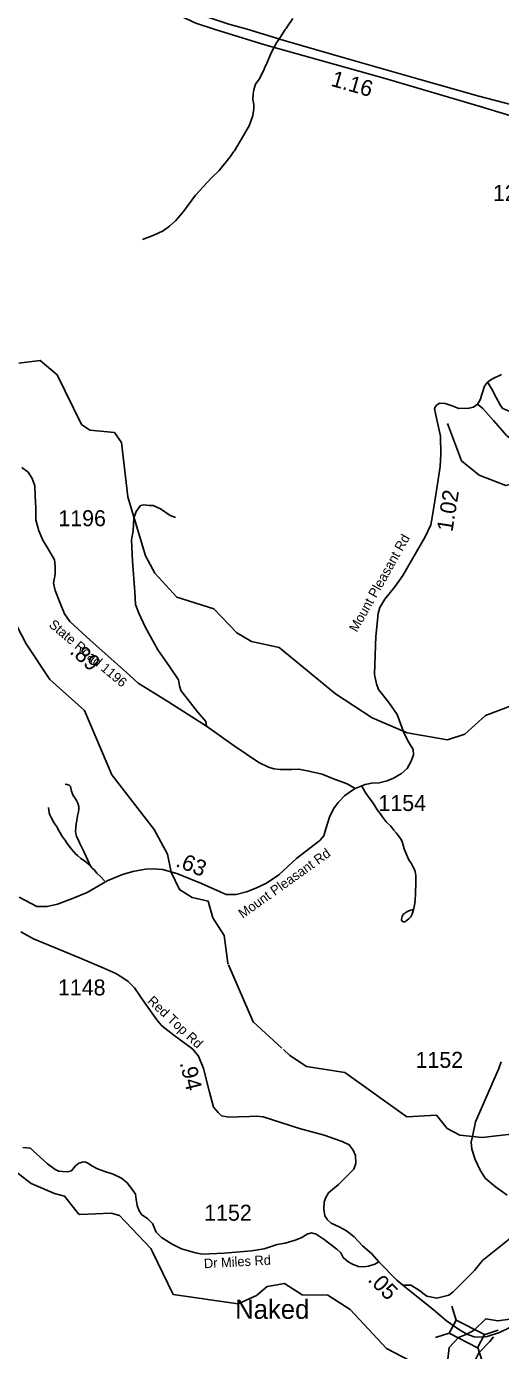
# Model space of a CAD drawing. Extents: x 1248224 to 1454986, y 825081 to 985870.
# Drawn here: x 1308169 to 1311874, y 872533 to 882884 of the extents above; entities that cross this region are included whole.
import ezdxf

# ---------------------------------------------------------------- set-up
doc = ezdxf.new("R2010")
doc.units = 0
for name, color, linetype in [('Exist Hydrographic Creek Single Shore', 7, 'Continuous'), ('Exist Hydrographic Misc Water Feature', 7, 'Continuous'), ('Exist Road Non-System Type 51', 7, 'Continuous'), ('Exist Road Primary US Divided Attributed', 7, 'Continuous'), ('Exist Road Primary US Mileage Hundredths English Label', 7, 'Continuous'), ('Exist Road Secondary Mileage Hundredths English Label', 7, 'Continuous'), ('Exist Road Secondary Structure Standard Bridge CELL', 7, 'Continuous'), ('Exist Road Secondary Type 41 Attributed', 7, 'Continuous'), ('Exist Road Secondary Type 51 Attributed', 7, 'Continuous'), ('Exist Road Secondary Type 51 Label', 7, 'Continuous'), ('Exist Road Secondary Type 51 Number Label', 7, 'Continuous')]:
    doc.layers.add(name, color=color, linetype=linetype)

msp = doc.modelspace()

# ---------------------------------------------------------------- linework, layer by layer
at = {"layer": 'Exist Hydrographic Creek Single Shore'}
for points in [[(1309746, 875554), (1309743, 875561), (1309715, 875778), (1309626, 875915), (1309588, 876047), (1309463, 876075), (1309365, 876136), (1309301, 876272), (1309271, 876414), (1309167, 876607), (1308835, 877033), (1308622, 877537), (1308352, 877779), (1308167, 878058), (1307943, 878486), (1307884, 878806), (1307790, 879057), (1307661, 879253)], [(1312022, 874232), (1311730, 874198), (1311555, 874218), (1311456, 874269), (1311375, 874373), (1311141, 874361), (1310657, 874706), (1310358, 874754), (1310227, 874839), (1310177, 874886)], [(1311610, 872661), (1311668, 872692), (1311759, 872781), (1311852, 872765), (1311948, 872778), (1312010, 872833), (1312028, 872922), (1312000, 872972), (1312034, 872997), (1312149, 872954), (1312211, 872978), (1312229, 873019), (1312199, 873071), (1312186, 873115), (1312196, 873128), (1312245, 873132), (1312274, 873180), (1312287, 873246), (1312228, 873431), (1312110, 873721), (1312026, 874038), (1312022, 874232)], [(1309154, 873304), (1309141, 873331), (1308897, 873589), (1308830, 873606), (1308586, 873596), (1308576, 873603), (1308467, 873741), (1308389, 873762), (1308206, 873839), (1307897, 874073)], [(1310983, 872549), (1310698, 872853), (1310525, 872965), (1310325, 872969), (1310185, 873057), (1310112, 873044)], [(1311610, 872661), (1311546, 872635), (1311473, 872556), (1311459, 872441), (1311386, 872402), (1311259, 872349), (1311211, 872386), (1311168, 872452), (1310983, 872549)]]:
    msp.add_lwpolyline(points, dxfattribs=at)
at = {"layer": 'Exist Hydrographic Misc Water Feature'}
for points in [[(1309075, 881218), (1309164, 881253), (1309237, 881287), (1309286, 881322), (1309336, 881368), (1309396, 881438), (1309489, 881564), (1309613, 881698), (1309675, 881758), (1309762, 881864), (1309787, 881903), (1309795, 881911), (1309909, 882107), (1309939, 882187), (1309946, 882242), (1309945, 882274), (1309938, 882314), (1309940, 882356), (1309945, 882388), (1309960, 882432), (1309987, 882473), (1310029, 882552), (1310029, 882560), (1310042, 882583), (1310083, 882682), (1310123, 882757), (1310131, 882765), (1310148, 882796), (1310156, 882804), (1310190, 882859), (1310198, 882867), (1310207, 882882), (1310252, 882945)], [(1312068, 877615), (1311756, 877497), (1311594, 877352), (1311460, 877306), (1311144, 877361), (1310872, 877479), (1310585, 877668), (1310143, 878028), (1309927, 878075), (1309812, 878143), (1309633, 878331), (1309343, 878422), (1309172, 878609), (1309100, 878745), (1308961, 879207), (1308912, 879632), (1308856, 879709), (1308664, 879729), (1308599, 879773), (1308408, 880161), (1308277, 880272), (1308110, 880252)], [(1314646, 876270), (1314686, 876522), (1314615, 876730), (1314618, 877206), (1314510, 877576), (1314262, 878014), (1314284, 878280), (1314173, 878492), (1313945, 878740), (1313740, 878885), (1313504, 879143), (1313283, 879314), (1312903, 879473), (1312478, 879465), (1312370, 879510), (1312261, 879463), (1312099, 879341), (1311915, 879296), (1311708, 879376), (1311569, 879487), (1311459, 879781)], [(1310164, 874898), (1309941, 875104), (1309749, 875547)], [(1310112, 873044), (1310051, 873034), (1309966, 872963), (1309823, 872897), (1309316, 872970), (1309154, 873304)]]:
    msp.add_lwpolyline(points, dxfattribs=at)
at = {"layer": 'Exist Road Non-System Type 51'}
for points in [[(1311773, 880103), (1311803, 880054), (1311839, 879983), (1311873, 879920), (1311892, 879898), (1311929, 879881), (1312016, 879855), (1312036, 879843), (1312058, 879830), (1312084, 879787), (1312123, 879697), (1312174, 879534), (1312213, 879464), (1312252, 879410), (1312274, 879385)], [(1311695, 879931), (1311735, 879896), (1311820, 879804), (1311873, 879741), (1311922, 879687), (1311960, 879656), (1311990, 879626), (1312024, 879517)], [(1309575, 877414), (1309572, 877450), (1309507, 877526), (1309434, 877620), (1309376, 877693), (1309366, 877730), (1309358, 877777), (1309288, 877881), (1309196, 878010), (1309097, 878190), (1309047, 878297), (1309021, 878365), (1309016, 878465), (1308997, 878703), (1308989, 878871), (1309002, 878942), (1309008, 879039), (1309026, 879091), (1309060, 879138), (1309086, 879143), (1309128, 879138), (1309159, 879138), (1309217, 879112), (1309293, 879062), (1309334, 879044)], [(1308667, 876325), (1308636, 876394), (1308617, 876434), (1308604, 876460), (1308585, 876497), (1308577, 876515), (1308560, 876554), (1308555, 876574), (1308553, 876590), (1308554, 876622), (1308558, 876650), (1308563, 876676), (1308565, 876692), (1308568, 876712), (1308575, 876745), (1308579, 876765), (1308579, 876787), (1308570, 876812), (1308559, 876834), (1308547, 876854), (1308534, 876872), (1308528, 876885), (1308522, 876907), (1308513, 876943), (1308503, 876953), (1308487, 876959), (1308471, 876960)], [(1310787, 876950), (1310816, 876899), (1310841, 876865), (1310866, 876830), (1310891, 876792), (1310911, 876761), (1310934, 876730), (1310949, 876708), (1310980, 876667), (1311016, 876631), (1311041, 876602), (1311062, 876577), (1311097, 876528), (1311105, 876510), (1311112, 876484), (1311122, 876454), (1311139, 876411), (1311157, 876369), (1311175, 876343), (1311188, 876318), (1311198, 876298), (1311207, 876278), (1311213, 876246), (1311212, 876206), (1311213, 876166), (1311210, 876126), (1311209, 876098), (1311206, 876062), (1311204, 876028), (1311193, 875982)], [(1308667, 876325), (1308622, 876360), (1308594, 876379), (1308569, 876403), (1308553, 876416), (1308539, 876432), (1308520, 876453), (1308504, 876475), (1308481, 876505), (1308471, 876522), (1308458, 876538), (1308444, 876560), (1308435, 876577), (1308419, 876601), (1308408, 876625), (1308394, 876646), (1308380, 876666), (1308365, 876694), (1308352, 876720), (1308346, 876737), (1308341, 876777)], [(1308778, 876206), (1308751, 876235), (1308719, 876266), (1308700, 876288), (1308682, 876305), (1308667, 876325)], [(1311138, 875891), (1311128, 875885), (1311118, 875884), (1311108, 875888), (1311101, 875898), (1311101, 875906), (1311103, 875916), (1311105, 875926), (1311111, 875938), (1311122, 875948), (1311130, 875955), (1311146, 875965), (1311158, 875971), (1311174, 875976), (1311193, 875982)], [(1311193, 875982), (1311184, 875944), (1311173, 875924), (1311157, 875907), (1311138, 875891)], [(1311819, 872639), (1311790, 872604), (1311706, 872516), (1311676, 872459), (1311670, 872408), (1311672, 872354), (1311687, 872301), (1311710, 872242), (1311721, 872189), (1311729, 872105), (1311737, 872044), (1311759, 871951), (1311767, 871892), (1311777, 871844), (1311790, 871791), (1311790, 871753)]]:
    msp.add_lwpolyline(points, dxfattribs=at)
at = {"layer": 'Exist Road Primary US Divided Attributed'}
for points in [[(1308209, 883633), (1308483, 883456), (1308712, 883311), (1308938, 883179), (1309095, 883091), (1309206, 883037), (1309341, 882980), (1309492, 882910), (1309645, 882859), (1310032, 882739), (1310516, 882604), (1310973, 882476), (1311716, 882259), (1312128, 882133), (1312286, 882093), (1312473, 882039), (1312689, 881967), (1312860, 881906), (1313288, 881728), (1313944, 881454)], [(1313945, 881533), (1313748, 881612), (1313335, 881785), (1312997, 881932), (1312607, 882071), (1312208, 882190), (1311964, 882270), (1311704, 882339), (1311237, 882471), (1310652, 882639), (1310182, 882775), (1309894, 882862), (1309751, 882902), (1309540, 882971), (1309324, 883058), (1309125, 883153), (1308953, 883237), (1308762, 883359), (1308499, 883533), (1308244, 883708)]]:
    msp.add_lwpolyline(points, dxfattribs=at)
at = {"layer": 'Exist Road Secondary Structure Standard Bridge CELL'}
for p, q in [((1311493, 872879), (1311527, 872771)), ((1311367, 872634), (1311474, 872669)), ((1311747, 872657), (1311855, 872692)), ((1311696, 872557), (1311730, 872449))]:
    msp.add_line(p, q, dxfattribs=at)
msp.add_lwpolyline([(1311527, 872771), (1311748, 872658), (1311695, 872555), (1311474, 872669)], close=True, dxfattribs=at)
at = {"layer": 'Exist Road Secondary Type 41 Attributed'}
for points in [[(1311879, 874791), (1311860, 874737), (1311678, 874321), (1311654, 874207), (1311646, 874162), (1311651, 874106), (1311676, 874027), (1311715, 873944), (1311753, 873881), (1311834, 873814), (1311926, 873748)], [(1310922, 873226), (1310893, 873208), (1310843, 873193), (1310805, 873188), (1310763, 873191), (1310723, 873207), (1310683, 873226), (1310644, 873261), (1310625, 873296), (1310595, 873325), (1310495, 873402), (1310434, 873443), (1310396, 873453), (1310363, 873443), (1310316, 873413), (1310270, 873396), (1310192, 873373), (1310128, 873362), (1310026, 873328), (1309927, 873313), (1309713, 873294), (1309543, 873287), (1309491, 873298), (1309381, 873329), (1309309, 873364), (1309224, 873417), (1309184, 873459), (1309153, 873525), (1309118, 873562), (1309068, 873597), (1309048, 873630), (1309033, 873666), (1309026, 873714), (1309021, 873755), (1309006, 873779), (1308957, 873843), (1308911, 873881), (1308846, 873913), (1308781, 873933), (1308724, 873954), (1308685, 873974), (1308649, 873997), (1308624, 874007), (1308607, 874005), (1308578, 873999), (1308553, 873976), (1308521, 873939), (1308489, 873931), (1308451, 873932), (1308422, 873936), (1308394, 873948), (1308333, 873992), (1308222, 874095), (1308201, 874114), (1308171, 874119), (1308141, 874121)], [(1312008, 873456), (1311734, 873238), (1311670, 873159), (1311505, 872992), (1311471, 872966), (1311377, 872943), (1311298, 872958), (1311232, 873007), (1311174, 873043), (1311110, 873043)]]:
    msp.add_lwpolyline(points, dxfattribs=at)
at = {"layer": 'Exist Road Secondary Type 51 Attributed'}
for points in [[(1310738, 876927), (1310817, 876959), (1310868, 876969), (1310925, 876972), (1310988, 876986), (1311038, 877007), (1311099, 877044), (1311144, 877082), (1311176, 877141), (1311194, 877190), (1311192, 877231), (1311156, 877291), (1311122, 877357), (1311066, 877504), (1311000, 877599), (1310920, 877701), (1310906, 877746), (1310890, 877818), (1310892, 877898), (1310900, 878115), (1310918, 878296), (1310930, 878341), (1310971, 878406), (1311049, 878504), (1311111, 878592), (1311285, 878894), (1311329, 878987), (1311340, 879044), (1311374, 879255), (1311403, 879443), (1311407, 879539), (1311404, 879680), (1311368, 879845), (1311358, 879897), (1311370, 879920), (1311397, 879939), (1311442, 879937), (1311497, 879917), (1311549, 879897), (1311627, 879899), (1311663, 879908), (1311695, 879931), (1311716, 879966), (1311750, 880072), (1311773, 880103), (1311807, 880127), (1311881, 880164)], [(1310738, 876927), (1310675, 876962), (1310570, 877003), (1310479, 877039), (1310376, 877063), (1310299, 877078), (1310242, 877076), (1310152, 877076), (1310103, 877080), (1310061, 877093), (1309986, 877129), (1309792, 877259), (1309575, 877414), (1309253, 877621), (1309042, 877751), (1308948, 877836), (1308667, 878086), (1308507, 878232), (1308467, 878292), (1308433, 878376), (1308392, 878474), (1308381, 878531), (1308394, 878602), (1308394, 878664), (1308388, 878715), (1308341, 878796), (1308296, 878869), (1308266, 878942), (1308243, 879026), (1308241, 879120), (1308237, 879211), (1308234, 879293), (1308213, 879350), (1308183, 879399), (1308134, 879436)], [(1308112, 876076), (1308206, 876027), (1308251, 876005), (1308330, 876003), (1308411, 876023), (1308530, 876067), (1308643, 876114), (1308799, 876206), (1308920, 876255), (1309001, 876278), (1309099, 876295), (1309159, 876300), (1309231, 876293), (1309344, 876261), (1309536, 876184), (1309683, 876118), (1309730, 876099), (1309809, 876099), (1309890, 876118), (1309963, 876148), (1310046, 876186), (1310142, 876253), (1310283, 876383), (1310461, 876521), (1310493, 876557), (1310510, 876611), (1310538, 876703), (1310570, 876767), (1310606, 876818), (1310655, 876869), (1310717, 876914), (1310738, 876927)], [(1308125, 875805), (1308223, 875751), (1308583, 875603), (1308773, 875522), (1308868, 875480), (1308914, 875453), (1308963, 875417), (1309013, 875368), (1309092, 875254), (1309189, 875119), (1309226, 875072), (1309321, 874998), (1309470, 874888), (1309513, 874835), (1309553, 874738), (1309599, 874552), (1309631, 874435), (1309667, 874394), (1309694, 874368), (1309750, 874358), (1309827, 874359), (1309911, 874362), (1309968, 874364), (1310018, 874359), (1310302, 874269), (1310496, 874216), (1310636, 874168), (1310692, 874141), (1310723, 874100), (1310742, 874057), (1310743, 873994), (1310727, 873952), (1310608, 873832), (1310529, 873765), (1310507, 873725), (1310495, 873693), (1310493, 873638), (1310502, 873587), (1310521, 873554), (1310551, 873528), (1310612, 873499), (1310670, 873469), (1310730, 873421), (1310796, 873352), (1310866, 873291), (1310922, 873226)], [(1310922, 873226), (1311065, 873084), (1311110, 873043)], [(1311110, 873043), (1311348, 872853), (1311453, 872765), (1311554, 872694), (1311610, 872661)], [(1311610, 872661), (1311669, 872641), (1311729, 872637), (1311771, 872642), (1311866, 872675), (1312094, 872784)]]:
    msp.add_lwpolyline(points, dxfattribs=at)

# ---------------------------------------------------------------- texts
at = {"layer": 'Exist Hydrographic Creek Single Shore'}
msp.add_text('Naked', height=150, dxfattribs=at).set_placement((1309800, 872781))
at = {"layer": 'Exist Road Primary US Mileage Hundredths English Label'}
msp.add_text('1.16', height=125, rotation=343.9712, dxfattribs=at).set_placement((1310542, 882421))
at = {"layer": 'Exist Road Secondary Mileage Hundredths English Label'}
for s, rotation, p in [('1.02', 80.781, (1311498, 878929)), ('.89', 318.4247, (1308501, 877989)), ('.63', 338.1828, (1309328, 876321)), ('.94', 283.927, (1309366, 874781)), ('.05', 315.1657, (1310831, 873081))]:
    msp.add_text(s, height=125, rotation=rotation, dxfattribs=at).set_placement(p)
at = {"layer": 'Exist Road Secondary Type 51 Label'}
for s, rotation, p in [('Mount Pleasant Rd', 60.6594, (1310751, 878144)), ('State Road 1196', 320.015, (1308338, 878197)), ('Mount Pleasant Rd', 35.5144, (1309859, 875908)), ('Red Top Rd', 316.9684, (1309109, 875258)), ('Dr Miles Rd', 3.178, (1309558, 873176))]:
    msp.add_text(s, height=75, rotation=rotation, dxfattribs=at).set_placement(p)
at = {"layer": 'Exist Road Secondary Type 51 Number Label'}
for s, p in [('1233', (1311815, 881520)), ('1196', (1308418, 878977)), ('1154', (1310920, 876751)), ('1148', (1308415, 875309)), ('1152', (1311210, 874743)), ('1152', (1309558, 873548))]:
    msp.add_text(s, height=125, dxfattribs=at).set_placement(p)

doc.saveas('drawing.dxf')
